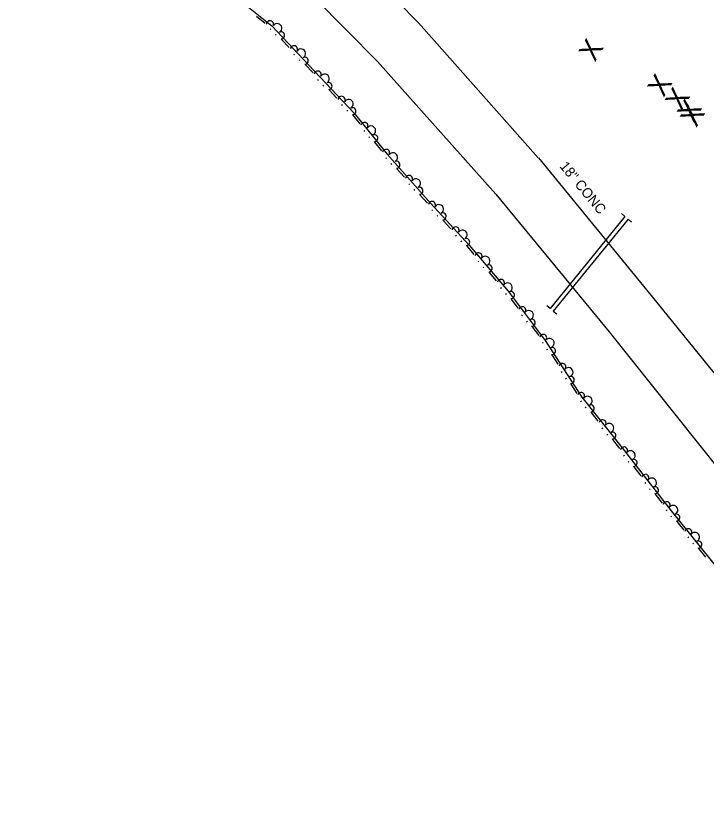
# Model space of a CAD drawing. Extents: x 2030130 to 2036320, y 723205 to 762423.
# Drawn here: x 2033678.6 to 2033931.4, y 759843.4 to 760133.9 of the extents above; entities that cross this region are included whole.
import ezdxf

# ---------------------------------------------------------------- set-up
doc = ezdxf.new("R2010")
doc.units = 0
for name, color, linetype in [('Draft_Station Labels Major', 7, 'Continuous'), ('Draft_Station Tics Major', 7, 'Continuous'), ('Draft_Station Tics Minor', 7, 'Continuous'), ('Old_Level_26', 7, 'Continuous')]:
    doc.layers.add(name, color=color, linetype=linetype)

msp = doc.modelspace()

# ---------------------------------------------------------------- linework, layer by layer
at = {"layer": 'Draft_Station Labels Major'}
for points in [[(2033680.58, 760265.74), (2033731.15, 760223.23), (2033779.8, 760178.5), (2033826.1, 760131.35), (2033869.94, 760081.9)], [(2033667.56, 760249.84), (2033717.53, 760207.99), (2033765.27, 760163.58), (2033811.07, 760117.18), (2033854.41, 760068.47)], [(2033870.01, 760081.82), (2033911.82, 760030.81), (2033953.09, 759979.8), (2033994.45, 759928.93), (2034036.28, 759878.71)], [(2033854.41, 760068.47), (2033895.91, 760018.08), (2033936.8, 759966.77), (2033978.27, 759915.85)]]:
    msp.add_lwpolyline(points, dxfattribs=at)
at = {"layer": 'Draft_Station Tics Major'}
for points in [[(2033756.52, 760143.06), (2033772.39, 760130.26), (2033787.81, 760113.78), (2033802.51, 760098.23), (2033814.55, 760083.22), (2033830.43, 760065.22), (2033844.65, 760049.8), (2033858.87, 760032.91), (2033872.5, 760014.88), (2033885.96, 759994.06), (2033900.65, 759975.47), (2033918.6, 759952.41), (2033936.86, 759929.79), (2033952.49, 759909.32), (2033966.85, 759891.49), (2033984.71, 759868.76), (2034002.23, 759846.13), (2034017.61, 759828.04)], [(2033766.71, 760133.79), (2033769.91, 760131.21)], [(2033771.72, 760129.17), (2033772.01, 760128.87)], [(2033773.69, 760127.08), (2033773.97, 760126.78)], [(2033775.95, 760125.26), (2033778.75, 760122.27)], [(2033780.41, 760119.89), (2033780.69, 760119.59)], [(2033782.37, 760117.79), (2033782.65, 760117.49)], [(2033784.63, 760115.98), (2033787.21, 760113.22), (2033787.44, 760112.98)], [(2033789.11, 760110.61), (2033789.39, 760110.31)], [(2033791.08, 760108.52), (2033791.37, 760108.23)], [(2033793.35, 760106.72), (2033796.17, 760103.74)], [(2033797.84, 760101.37), (2033798.12, 760101.08)], [(2033799.82, 760099.28), (2033800.1, 760098.99)], [(2033802.03, 760097.52), (2033804.59, 760094.32)], [(2033806.07, 760091.82), (2033806.33, 760091.5)], [(2033807.87, 760089.58), (2033808.12, 760089.26)], [(2033809.98, 760087.6), (2033812.55, 760084.4)], [(2033814.09, 760081.88), (2033814.36, 760081.58)], [(2033815.98, 760079.73), (2033816.26, 760079.42)], [(2033818.19, 760077.85), (2033820.91, 760074.77)], [(2033822.5, 760072.35), (2033822.77, 760072.04)], [(2033824.4, 760070.2), (2033824.67, 760069.89)], [(2033826.6, 760068.32), (2033829.32, 760065.24)], [(2033830.96, 760062.83), (2033831.24, 760062.53)], [(2033832.91, 760060.72), (2033833.18, 760060.42)], [(2033835.15, 760058.88), (2033837.93, 760055.87)], [(2033839.58, 760053.48), (2033839.86, 760053.18)], [(2033841.53, 760051.37), (2033841.8, 760051.07)], [(2033843.77, 760049.54), (2033844.04, 760049.25), (2033846.4, 760046.44)], [(2033847.94, 760043.98), (2033848.2, 760043.67)], [(2033849.79, 760041.78), (2033850.05, 760041.47)], [(2033851.95, 760039.85), (2033854.59, 760036.72)], [(2033856.13, 760034.26), (2033856.39, 760033.94)], [(2033857.93, 760032.11), (2033858.18, 760031.78)], [(2033859.99, 760030.07), (2033862.46, 760026.79)], [(2033863.87, 760024.26), (2033864.12, 760023.93)], [(2033865.6, 760021.97), (2033865.85, 760021.64)], [(2033867.66, 760019.92), (2033870.13, 760016.65)], [(2033871.48, 760014.19), (2033871.7, 760013.85)], [(2033873.04, 760011.78), (2033873.26, 760011.43)], [(2033874.94, 760009.59), (2033877.17, 760006.15)], [(2033878.38, 760003.51), (2033878.61, 760003.17)], [(2033879.94, 760001.1), (2033880.16, 760000.76)], [(2033881.84, 759998.91), (2033884.07, 759995.47)], [(2033885.4, 759992.78), (2033885.66, 759992.45)], [(2033887.18, 759990.52), (2033887.44, 759990.2)], [(2033889.28, 759988.53), (2033891.83, 759985.31)], [(2033893.29, 759982.8), (2033893.54, 759982.48)], [(2033895.07, 759980.55), (2033895.32, 759980.23)], [(2033897.17, 759978.55), (2033899.71, 759975.33)], [(2033901.15, 759972.82), (2033901.4, 759972.5)], [(2033902.91, 759970.56), (2033903.16, 759970.24)], [(2033905, 759968.55), (2033907.52, 759965.31)], [(2033908.96, 759962.79), (2033909.21, 759962.47)], [(2033910.72, 759960.53), (2033910.97, 759960.2)], [(2033912.81, 759958.51), (2033915.33, 759955.28)], [(2033916.77, 759952.76), (2033917.02, 759952.44)], [(2033918.57, 759950.49), (2033918.82, 759950.17)], [(2033920.69, 759948.52), (2033923.26, 759945.33)], [(2033924.75, 759942.84), (2033925.01, 759942.52)], [(2033926.55, 759940.6), (2033926.81, 759940.28)], [(2033928.67, 759938.63), (2033931.25, 759935.44)]]:
    msp.add_lwpolyline(points, dxfattribs=at)
for centre, radius, start, end in [((2033771.7, 760130.82), 1.3, 339.5469, 180.3435), ((2033774.34, 760129.38), 1.69, 299.0541, 147.1266), ((2033775.71, 760126.72), 1.3, 273.8588, 114.6554), ((2033780.47, 760121.63), 1.3, 331.5253, 172.3218), ((2033783.03, 760120.09), 1.69, 299.0541, 147.1266), ((2033784.39, 760117.44), 1.3, 273.8588, 114.6554), ((2033789.16, 760112.35), 1.3, 331.8195, 172.6161), ((2033791.73, 760110.83), 1.69, 299.3483, 147.4208), ((2033793.1, 760108.18), 1.3, 274.153, 114.9496), ((2033797.89, 760103.11), 1.3, 331.8195, 172.6161), ((2033800.46, 760101.59), 1.69, 299.3483, 147.4208), ((2033801.84, 760098.94), 1.3, 274.153, 114.9496), ((2033806.26, 760093.55), 1.3, 327.1695, 167.9661), ((2033808.7, 760091.83), 1.69, 294.6983, 142.7708), ((2033809.85, 760089.07), 1.3, 269.5031, 110.2996), ((2033814.21, 760083.64), 1.3, 327.1695, 167.9661), ((2033816.71, 760082.01), 1.69, 297.3821, 145.4546), ((2033817.99, 760079.31), 1.3, 272.1868, 112.9834), ((2033822.61, 760074.09), 1.3, 329.8533, 170.6498), ((2033825.12, 760072.48), 1.69, 297.3821, 145.4546), ((2033826.4, 760069.78), 1.3, 272.1868, 112.9834), ((2033831.03, 760064.57), 1.3, 331.1169, 171.9134), ((2033833.58, 760063.01), 1.69, 298.6457, 146.7182), ((2033834.92, 760060.34), 1.3, 273.4504, 114.247), ((2033839.65, 760055.22), 1.3, 331.1169, 171.9134), ((2033842.2, 760053.67), 1.69, 298.6457, 146.7182), ((2033843.54, 760051), 1.3, 273.4504, 114.247), ((2033848.09, 760045.72), 1.3, 328.5354, 169.332), ((2033850.56, 760044.05), 1.69, 296.0642, 144.1367), ((2033851.79, 760041.32), 1.3, 270.869, 111.6655), ((2033856.28, 760035.99), 1.3, 328.5354, 169.332), ((2033858.75, 760034.32), 1.69, 296.0642, 144.1367), ((2033859.9, 760031.54), 1.3, 267.8555, 108.652), ((2033864.11, 760025.98), 1.3, 325.5219, 166.3185), ((2033866.49, 760024.19), 1.69, 293.0507, 141.1232), ((2033867.57, 760021.4), 1.3, 267.8555, 108.652), ((2033871.77, 760015.84), 1.3, 325.5219, 166.3185), ((2033874.09, 760013.92), 1.69, 288.8405, 136.913), ((2033874.96, 760011.07), 1.3, 263.6453, 104.4418), ((2033878.75, 760005.21), 1.3, 321.3117, 162.1083), ((2033881, 760003.25), 1.69, 288.8405, 136.913), ((2033881.86, 760000.39), 1.3, 263.6453, 104.4418), ((2033885.65, 759994.54), 1.3, 321.3117, 162.1083), ((2033888.03, 759992.76), 1.69, 294.2841, 142.3566), ((2033889.17, 759990), 1.3, 269.0888, 109.8854), ((2033893.49, 759984.53), 1.3, 326.7553, 167.5518), ((2033895.91, 759982.79), 1.69, 294.2841, 142.3566), ((2033897.05, 759980.03), 1.3, 269.0888, 109.8854), ((2033901.36, 759974.55), 1.3, 326.3356, 167.1322), ((2033903.78, 759972.79), 1.69, 293.8644, 141.9369), ((2033904.89, 759970.02), 1.3, 268.6691, 109.4657), ((2033909.17, 759964.52), 1.3, 326.3356, 167.1322), ((2033911.59, 759962.76), 1.69, 293.8644, 141.9369), ((2033912.7, 759959.99), 1.3, 268.6691, 109.4657), ((2033916.98, 759954.49), 1.3, 326.3356, 167.1322), ((2033919.39, 759952.74), 1.69, 294.8759, 142.9484), ((2033920.55, 759949.99), 1.3, 269.6806, 110.4772), ((2033924.93, 759944.57), 1.3, 327.3471, 168.1436), ((2033927.37, 759942.85), 1.69, 294.8759, 142.9484), ((2033928.54, 759940.1), 1.3, 269.6806, 110.4772)]:
    msp.add_arc(centre, radius, start, end, dxfattribs=at)
at = {"layer": 'Draft_Station Tics Minor'}
for p, q in [((2033901.71, 760060.34), (2033900.43, 760061.38)), ((2033902.85, 760059.41), (2033904.13, 760058.38)), ((2033874.31, 760026.56), (2033873.04, 760027.59)), ((2033875.46, 760025.63), (2033876.73, 760024.6))]:
    msp.add_line(p, q, dxfattribs=at)
for points in [[(2033901.71, 760060.34), (2033874.31, 760026.56)], [(2033902.85, 760059.41), (2033875.46, 760025.63)]]:
    msp.add_lwpolyline(points, dxfattribs=at)

# ---------------------------------------------------------------- texts
at = {"layer": 'Draft_Station Tics Major'}
for p in [(2033890.67, 760116.74), (2033915.87, 760103.82), (2033922.37, 760098.88), (2033926.74, 760094.58), (2033927.82, 760092.72)]:
    msp.add_text('X', height=7.38, rotation=58.9267, dxfattribs=at).set_placement(p)
at = {"layer": 'Old_Level_26'}
msp.add_text('18" CONC', height=3.691, rotation=309.6048, dxfattribs=at).set_placement((2033877.56, 760078.65))

doc.saveas('drawing.dxf')
